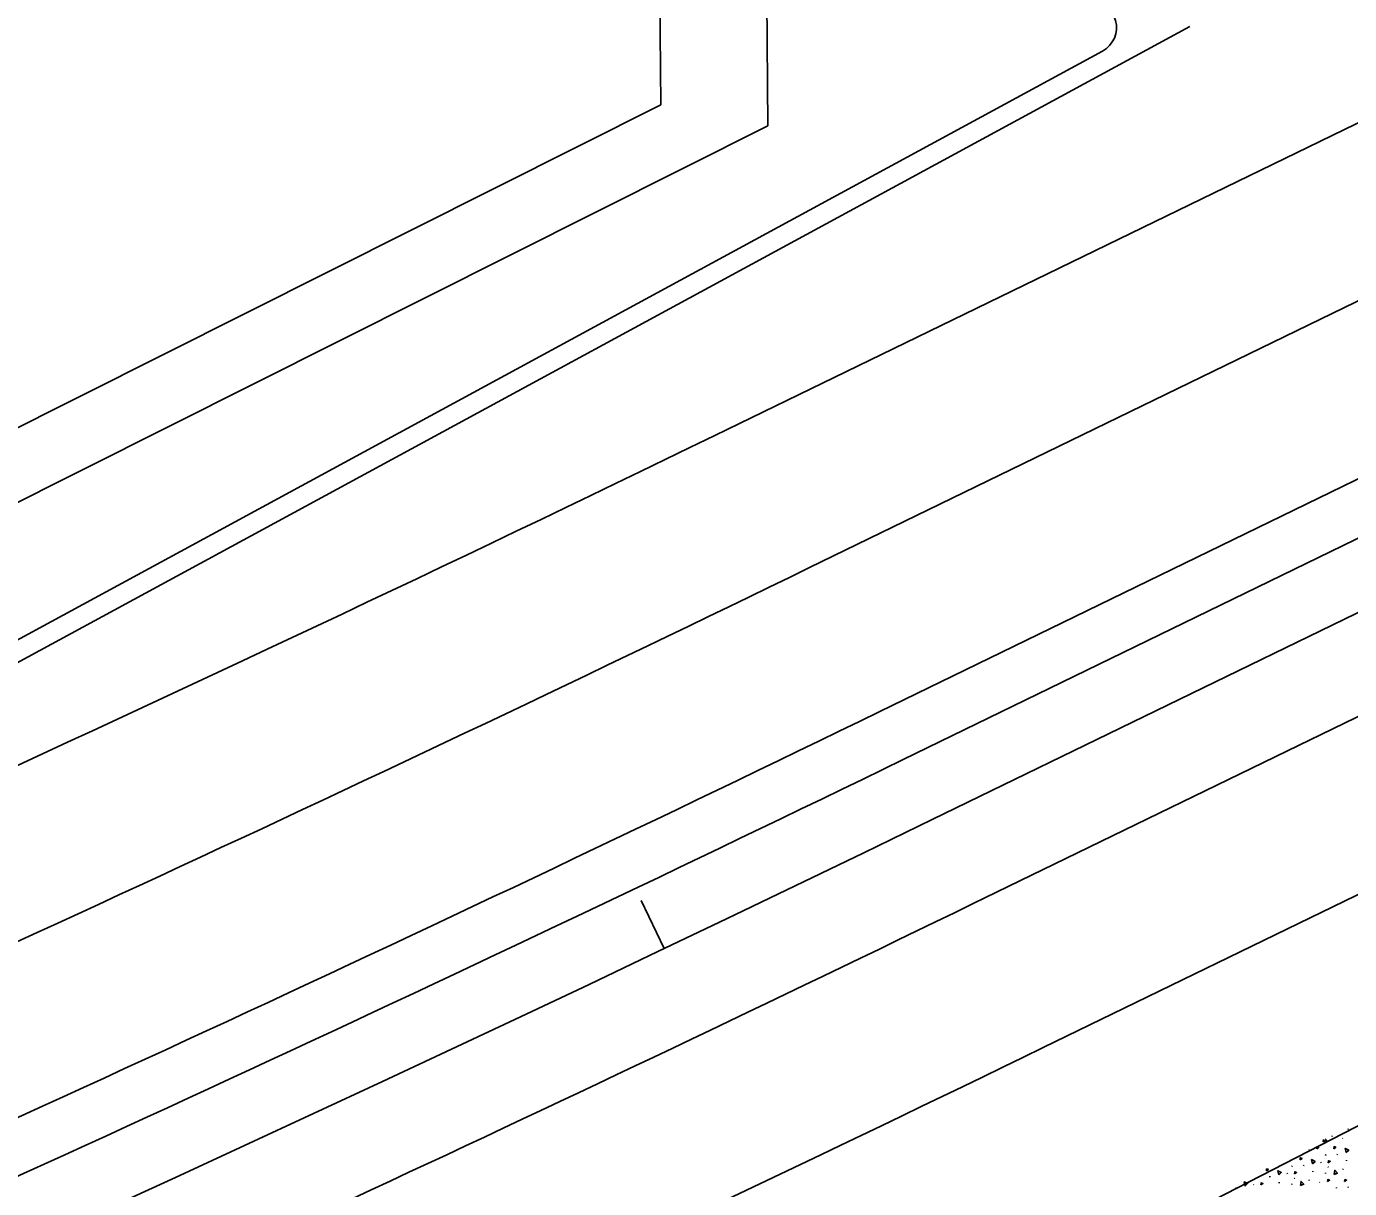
# Model space of a CAD drawing. Extents: x 2338610 to 2351914, y 366540 to 376484.
# Drawn here: x 2348726.3 to 2348825.4, y 367737.5 to 367824.6 of the extents above; entities that cross this region are included whole.
import ezdxf

# ---------------------------------------------------------------- set-up
doc = ezdxf.new("R2010")
doc.units = 0
for name, color, linetype in [('RD_HC_Cl', 7, 'Continuous'), ('RD_PD_ConcMed', 7, 'Continuous'), ('RD_PD_Final_LnLine', 7, 'Continuous'), ('RD_PD_Final_TrvlWay', 7, 'Continuous'), ('RD_PD_FOC', 7, 'Continuous'), ('RD_PD_SW', 7, 'Continuous'), ('TR SN UNASSIGNED 7', 7, 'Continuous')]:
    doc.layers.add(name, color=color, linetype=linetype)

msp = doc.modelspace()

# ---------------------------------------------------------------- linework, layer by layer
at = {"layer": 'RD_HC_Cl'}
msp.add_line((2348794.106, 367765.135), (2349441.471, 368080.048), dxfattribs=at)
msp.add_arc((2347533.93, 370355.677), 2880.79, 281.440729, 295.940729, dxfattribs=at)
at = {"layer": 'RD_PD_ConcMed'}
for p, q in [((2348825.271, 367741.91), (2348825.276, 367741.964)), ((2348823.397, 367740.999), (2348823.425, 367741.158)), ((2348824.062, 367741.376), (2348824.067, 367741.43)), ((2348824.832, 367741.256), (2348824.864, 367741.232)), ((2348822.308, 367740.422), (2348822.339, 367740.398)), ((2348823.579, 367739.971), (2348823.584, 367740.026)), ((2348824.451, 367740.02), (2348824.457, 367740.074)), ((2348821.055, 367739.137), (2348821.06, 367739.192)), ((2348821.927, 367739.186), (2348821.933, 367739.24)), ((2348822.609, 367738.733), (2348822.614, 367738.787)), ((2348823.224, 367739.468), (2348823.245, 367739.422)), ((2348823.742, 367739.107), (2348823.773, 367739.083)), ((2348823.767, 367739.102), (2348823.798, 367739.078)), ((2348824.875, 367738.914), (2348824.881, 367738.969)), ((2348825.133, 367739.567), (2348825.138, 367739.622)), ((2348818.175, 367737.799), (2348818.196, 367737.754)), ((2348818.53, 367738.303), (2348818.536, 367738.358)), ((2348819.403, 367738.352), (2348819.408, 367738.406)), ((2348820.084, 367737.899), (2348820.09, 367737.953)), ((2348820.699, 367738.633), (2348820.72, 367738.588)), ((2348821.035, 367737.78), (2348821.041, 367737.834)), ((2348821.217, 367738.273), (2348821.249, 367738.249)), ((2348821.242, 367738.268), (2348821.274, 367738.244)), ((2348822.351, 367738.08), (2348822.356, 367738.135)), ((2348823.121, 367737.961), (2348823.153, 367737.936)), ((2348823.56, 367738.614), (2348823.565, 367738.668)), ((2348816.878, 367737.518), (2348816.884, 367737.572)), ((2348824.392, 367737.51), (2348824.398, 367737.564)), ((2348825.265, 367737.558), (2348825.27, 367737.613))]:
    msp.add_line(p, q, dxfattribs=at)
for points in [[(2348823.54, 367741.217), (2348823.643, 367741.103), (2348823.403, 367741)], [(2348821.662, 367739.639), (2348821.681, 367739.792), (2348821.813, 367739.747), (2348821.662, 367739.639)], [(2348822.906, 367740.468), (2348822.926, 367740.621), (2348823.058, 367740.577), (2348822.906, 367740.468)], [(2348824.186, 367740.473), (2348824.206, 367740.626), (2348824.337, 367740.582), (2348824.186, 367740.473)], [(2348825.111, 367740.177), (2348825.053, 367740.492), (2348825.306, 367740.36), (2348825.115, 367740.181)], [(2348819.137, 367738.805), (2348819.157, 367738.958), (2348819.289, 367738.913), (2348819.137, 367738.805)], [(2348820.062, 367738.509), (2348820.004, 367738.824), (2348820.257, 367738.692), (2348820.066, 367738.513)], [(2348822.586, 367739.343), (2348822.529, 367739.658), (2348822.782, 367739.526), (2348822.591, 367739.347)], [(2348823.772, 367739.422), (2348823.792, 367739.574), (2348823.924, 367739.53), (2348823.772, 367739.422)], [(2348824.211, 367738.537), (2348824.264, 367738.853), (2348824.457, 367738.642), (2348824.216, 367738.539)], [(2348817.538, 367737.675), (2348817.48, 367737.99), (2348817.733, 367737.858), (2348817.542, 367737.678)], [(2348818.724, 367737.753), (2348818.743, 367737.906), (2348818.875, 367737.862), (2348818.724, 367737.753)], [(2348821.248, 367738.587), (2348821.268, 367738.74), (2348821.399, 367738.696), (2348821.248, 367738.587)], [(2348821.687, 367737.703), (2348821.74, 367738.019), (2348821.933, 367737.808), (2348821.692, 367737.705)], [(2348823.72, 367738.006), (2348823.739, 367738.159), (2348823.871, 367738.115), (2348823.72, 367738.006)], [(2348824.999, 367738.011), (2348825.019, 367738.164), (2348825.151, 367738.12), (2348824.999, 367738.011)]]:
    msp.add_lwpolyline(points, dxfattribs=at)
at = {"layer": 'RD_PD_Final_LnLine'}
for p, q in [((2348784.92, 367784.019), (2349317.268, 368042.982)), ((2348790.169, 367773.228), (2349322.517, 368032.191)), ((2348791.919, 367769.632), (2349276.992, 368005.597)), ((2348797.168, 367758.841), (2349282.241, 367994.806)), ((2348802.417, 367748.05), (2349287.49, 367984.015)), ((2348969.531, 367815.998), (2348809.416, 367733.662))]:
    msp.add_line(p, q, dxfattribs=at)
for radius, start in [(2859.79, 293.781348), (2871.79, 293.781348), (2875.79, 293.781348), (2887.79, 293.95907), (2899.79, 293.813189)]:
    msp.add_arc((2347533.93, 370355.677), radius, start, 295.940729, dxfattribs=at)
at = {"layer": 'RD_PD_Final_TrvlWay'}
for p, q in [((2348779.67, 367794.81), (2348932.133, 367868.976)), ((2348813.414, 367824.57), (2348664.127, 367743.562))]:
    msp.add_line(p, q, dxfattribs=at)
msp.add_arc((2347533.93, 370355.677), 2847.79, 293.283359, 295.940729, dxfattribs=at)
at = {"layer": 'RD_PD_FOC'}
msp.add_line((2348806.863, 367822.721), (2348663.412, 367744.881), dxfattribs=at)
msp.add_arc((2348805.909, 367824.479), 2, 298.48553, 92.47556, dxfattribs=at)
at = {"layer": 'RD_PD_SW'}
for p, q in [((2348773.697, 367827.214), (2348773.773, 367818.702)), ((2348781.703, 367826.632), (2348781.787, 367817.131)), ((2348773.773, 367818.702), (2348627.698, 367745.354)), ((2348781.787, 367817.131), (2348633.501, 367742.673))]:
    msp.add_line(p, q, dxfattribs=at)
at = {"layer": 'TR SN UNASSIGNED 7'}
msp.add_line((2348774.031, 367755.465), (2348772.309, 367759.076), dxfattribs=at)

doc.saveas('drawing.dxf')
